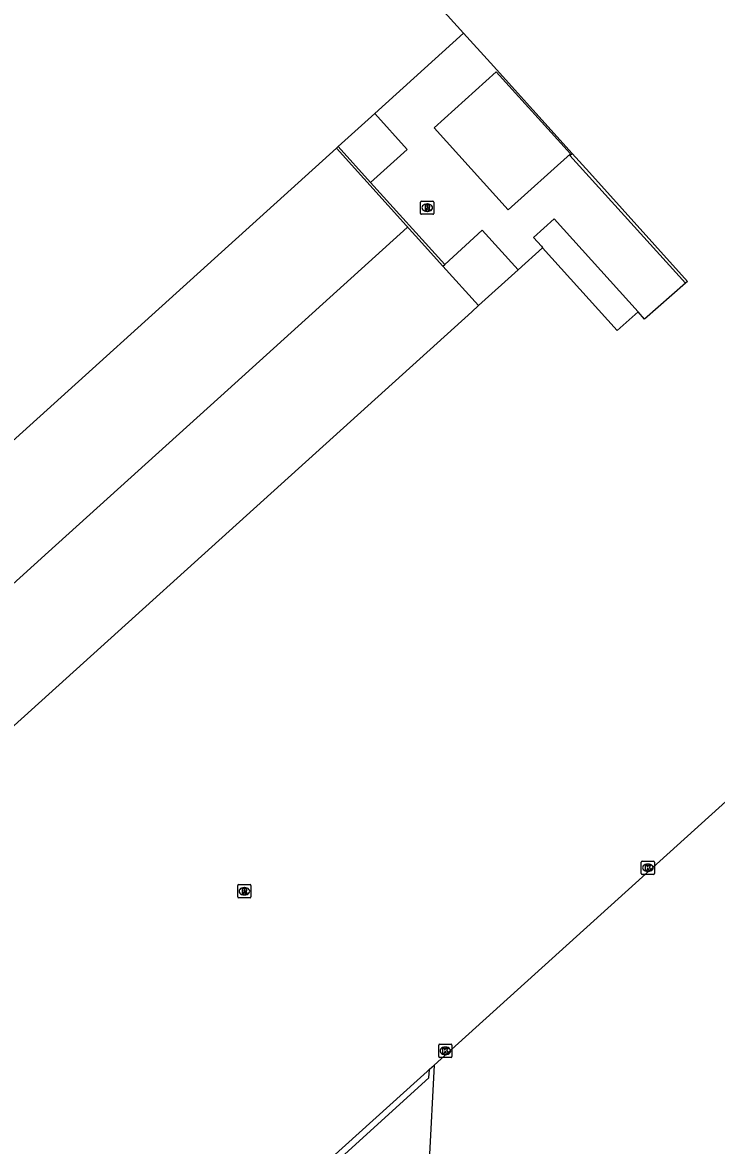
# Model space of a CAD drawing. Extents: x 156141 to 158132, y 385651 to 388399.
# Drawn here: x 156616.3 to 156668.5, y 387472.9 to 387557.5 of the extents above; entities that cross this region are included whole.
import ezdxf

# ---------------------------------------------------------------- set-up
doc = ezdxf.new("R2010")
doc.units = 0
for name, color, linetype in [('IMGEO_Hek', 7, 'Continuous'), ('IMGEO_Kolk', 7, 'Continuous'), ('IMGEO_Lijnafwatering', 7, 'Continuous'), ('IMGEO_Muur', 7, 'Continuous'), ('IMGEO_Pand', 7, 'Continuous'), ('IMGEO_Parkeervlak_gesloten', 7, 'Continuous'), ('IMGEO_Rijbaan_lokaal_gesloten', 7, 'Continuous'), ('IMGEO_Rijbaan_lokaal_open', 7, 'Continuous'), ('IMGEO_Rioolput', 7, 'Continuous')]:
    doc.layers.add(name, color=color, linetype=linetype)

msp = doc.modelspace()

# ---------------------------------------------------------------- linework, layer by layer
at = {"layer": 'IMGEO_Hek'}
for points in [[(156646.881, 387477.996), (156638.619, 387470.479), (156638.602, 387470.464), (156602.22, 387437.666), (156601.882, 387437.361), (156590.708, 387427.281), (156590.403, 387427.007), (156590.376, 387426.982), (156553.024, 387393.236), (156505.235, 387445.99), (156463.944, 387491.685), (156532.587, 387555.868), (156577.395, 387597.823), (156580.308, 387599.849), (156603.227, 387615.785)], [(156646.924, 387478.643), (156647.27, 387478.956), (156682.556, 387510.864)], [(156646.881, 387477.996), (156646.922, 387478.617), (156646.924, 387478.643)]]:
    msp.add_lwpolyline(points, dxfattribs=at)
at = {"layer": 'IMGEO_Kolk'}
for p, q in [((156662.863, 387493.396), (156662.863, 387494.248)), ((156662.938, 387494.322), (156663.79, 387494.322)), ((156663.351, 387494.102), (156663.376, 387494.102)), ((156663.864, 387494.248), (156663.864, 387493.396)), ((156663.79, 387493.322), (156662.938, 387493.322)), ((156663.374, 387493.542), (156663.349, 387493.542)), ((156647.616, 387479.603), (156647.616, 387480.455)), ((156647.691, 387480.529), (156648.543, 387480.529)), ((156648.617, 387480.455), (156648.617, 387479.603)), ((156648.543, 387479.529), (156647.691, 387479.529)), ((156648.127, 387479.749), (156648.102, 387479.749)), ((156648.104, 387480.309), (156648.129, 387480.309))]:
    msp.add_line(p, q, dxfattribs=at)
for points in [[(156662.863, 387493.396), (156662.863, 387494.248)], [(156662.938, 387494.322), (156663.79, 387494.322)], [(156663.184, 387494.022), (156663.307, 387494.022), (156663.307, 387493.871), (156663.437, 387494.022), (156663.601, 387494.022), (156663.455, 387493.871), (156663.608, 387493.622), (156663.456, 387493.622), (156663.371, 387493.786), (156663.307, 387493.719), (156663.307, 387493.622), (156663.184, 387493.622), (156663.184, 387494.022)], [(156663.864, 387494.248), (156663.864, 387493.396)], [(156663.79, 387493.322), (156662.938, 387493.322)], [(156647.616, 387479.603), (156647.616, 387480.455)], [(156647.691, 387480.529), (156648.543, 387480.529)], [(156648.617, 387480.455), (156648.617, 387479.603)], [(156648.543, 387479.529), (156647.691, 387479.529)], [(156647.937, 387480.229), (156648.06, 387480.229), (156648.06, 387480.078), (156648.19, 387480.229), (156648.354, 387480.229), (156648.208, 387480.078), (156648.361, 387479.829), (156648.209, 387479.829), (156648.124, 387479.993), (156648.06, 387479.926), (156648.06, 387479.829), (156647.937, 387479.829), (156647.937, 387480.229)]]:
    msp.add_lwpolyline(points, dxfattribs=at)
for centre, start, end in [((156662.94, 387494.246), 91.55205, 178.44795), ((156662.94, 387494.246), 91.55205, 178.44795), ((156663.788, 387494.246), 1.55205, 88.44795), ((156663.788, 387494.246), 1.55205, 88.44795), ((156662.94, 387493.398), 181.55205, 268.44795), ((156662.94, 387493.398), 181.55205, 268.44795), ((156663.788, 387493.398), 271.55205, 358.44795), ((156663.788, 387493.398), 271.55205, 358.44795), ((156647.693, 387480.453), 91.55205, 178.44795), ((156647.693, 387480.453), 91.55205, 178.44795), ((156648.541, 387480.453), 1.55205, 88.44795), ((156648.541, 387480.453), 1.55205, 88.44795), ((156647.693, 387479.605), 181.55205, 268.44795), ((156647.693, 387479.605), 181.55205, 268.44795), ((156648.541, 387479.605), 271.55205, 358.44795), ((156648.541, 387479.605), 271.55205, 358.44795)]:
    msp.add_arc(centre, 0.0765, start, end, dxfattribs=at)
for centre, major_axis, ratio, start_param, end_param in [((156663.35, 387493.822), (-0.387, 0.002), 0.722429, 4.712389, 7.853982), ((156663.375, 387493.822), (-0.39, 0.002), 0.717154, 1.570796, 4.712389), ((156648.103, 387480.029), (-0.387, 0.002), 0.722429, 4.712389, 7.853982), ((156648.128, 387480.029), (-0.39, 0.002), 0.717154, 1.570796, 4.712389)]:
    msp.add_ellipse(centre, major_axis=major_axis, ratio=ratio, start_param=start_param, end_param=end_param, dxfattribs=at)
at = {"layer": 'IMGEO_Lijnafwatering'}
for points in [[(156645.243, 387542.029), (156631.745, 387529.819)], [(156631.745, 387529.819), (156618.247, 387517.608)], [(156618.247, 387517.608), (156604.75, 387505.398)]]:
    msp.add_lwpolyline(points, dxfattribs=at)
at = {"layer": 'IMGEO_Muur'}
for points in [[(156640.046, 387548.132), (156642.493, 387545.427)], [(156639.913, 387548.012), (156647.937, 387539.125)], [(156666.19, 387537.848), (156657.482, 387547.453), (156657.496, 387547.466), (156657.666, 387547.619)], [(156657.666, 387547.619), (156658.965, 387546.178), (156666.358, 387537.978), (156666.19, 387537.848)], [(156648.078, 387539.254), (156642.493, 387545.427)], [(156647.937, 387539.125), (156648.078, 387539.254)]]:
    msp.add_lwpolyline(points, dxfattribs=at)
at = {"layer": 'IMGEO_Pand'}
for points in [[(156649.493, 387556.673), (156611.15, 387599.011), (156601.503, 387590.29)], [(156642.797, 387550.619), (156649.493, 387556.673)], [(156647.264, 387549.548), (156652.858, 387543.36), (156657.532, 387547.587), (156651.938, 387553.774), (156647.264, 387549.548)], [(156642.797, 387550.619), (156640.046, 387548.132)], [(156640.046, 387548.132), (156639.913, 387548.012)], [(156558.86, 387474.707), (156575.863, 387490.071), (156607.107, 387518.351), (156639.913, 387548.012)]]:
    msp.add_lwpolyline(points, dxfattribs=at)
at = {"layer": 'IMGEO_Parkeervlak_gesloten'}
msp.add_lwpolyline([(156647.937, 387539.125), (156650.609, 387536.166)], dxfattribs=at)
at = {"layer": 'IMGEO_Rijbaan_lokaal_gesloten'}
for points in [[(156649.493, 387556.673), (156651.506, 387554.45), (156657.666, 387547.619)], [(156655.443, 387540.52), (156653.589, 387538.85)], [(156655.443, 387540.52), (156661.039, 387534.278), (156662.629, 387535.687)], [(156650.609, 387536.166), (156653.589, 387538.85)], [(156666.19, 387537.848), (156663.113, 387535.14), (156662.629, 387535.687)], [(156565.353, 387459.008), (156603.891, 387493.905), (156650.106, 387535.692), (156650.609, 387536.166)], [(156638.286, 387470.848), (156647.27, 387478.956), (156646.89, 387471.774), (156642.077, 387467.379), (156644.069, 387465.173), (156657.756, 387449.998), (156660.813, 387446.638), (156665.644, 387450.987), (156672.569, 387450.668), (156678.486, 387456.009), (156692.9, 387469.024), (156708.796, 387483.392), (156724.894, 387497.943), (156725.016, 387500.448), (156720.647, 387500.693), (156726.157, 387505.669)]]:
    msp.add_lwpolyline(points, dxfattribs=at)
at = {"layer": 'IMGEO_Rijbaan_lokaal_open'}
for points in [[(156642.493, 387545.427), (156645.244, 387547.916), (156642.797, 387550.619)], [(156662.629, 387535.687), (156656.301, 387542.681), (156654.754, 387541.289), (156655.345, 387540.629), (156655.443, 387540.52)], [(156653.589, 387538.85), (156650.891, 387541.837), (156648.078, 387539.254)]]:
    msp.add_lwpolyline(points, dxfattribs=at)
at = {"layer": 'IMGEO_Rioolput'}
for p, q in [((156646.251, 387543.106), (156646.251, 387543.958)), ((156646.326, 387544.032), (156647.178, 387544.032)), ((156646.739, 387543.812), (156646.764, 387543.812)), ((156647.252, 387543.958), (156647.252, 387543.106)), ((156647.178, 387543.032), (156646.326, 387543.032)), ((156646.762, 387543.252), (156646.737, 387543.252)), ((156632.485, 387491.623), (156632.485, 387492.475)), ((156632.56, 387492.549), (156633.412, 387492.549)), ((156632.973, 387492.329), (156632.998, 387492.329)), ((156633.486, 387492.475), (156633.486, 387491.623)), ((156633.412, 387491.549), (156632.56, 387491.549)), ((156632.996, 387491.769), (156632.971, 387491.769))]:
    msp.add_line(p, q, dxfattribs=at)
for points in [[(156646.251, 387543.106), (156646.251, 387543.958)], [(156646.326, 387544.032), (156647.178, 387544.032)], [(156647.252, 387543.958), (156647.252, 387543.106)], [(156647.178, 387543.032), (156646.326, 387543.032)], [(156646.84, 387543.73), (156646.588, 387543.732), (156646.588, 387543.332)], [(156646.588, 387543.332), (156646.712, 387543.332), (156646.712, 387543.494), (156646.723, 387543.494)], [(156646.766, 387543.651), (156646.712, 387543.651), (156646.712, 387543.57)], [(156646.712, 387543.57), (156646.764, 387543.57)], [(156646.77, 387543.465), (156646.841, 387543.332), (156646.981, 387543.332), (156646.916, 387543.458)], [(156632.485, 387491.623), (156632.485, 387492.475)], [(156632.56, 387492.549), (156633.412, 387492.549)], [(156633.074, 387492.247), (156632.822, 387492.249), (156632.822, 387491.849)], [(156633.486, 387492.475), (156633.486, 387491.623)], [(156633.412, 387491.549), (156632.56, 387491.549)], [(156632.822, 387491.849), (156632.946, 387491.849), (156632.946, 387492.011), (156632.957, 387492.011)], [(156633, 387492.168), (156632.946, 387492.168), (156632.946, 387492.087)], [(156632.946, 387492.087), (156632.998, 387492.087)], [(156633.004, 387491.982), (156633.075, 387491.849), (156633.215, 387491.849), (156633.15, 387491.975)]]:
    msp.add_lwpolyline(points, dxfattribs=at)
for centre, radius, start, end in [((156646.328, 387543.956), 0.0765, 91.55205, 178.44795), ((156646.328, 387543.956), 0.0765, 91.55205, 178.44795), ((156647.176, 387543.956), 0.0765, 1.55205, 88.44795), ((156647.176, 387543.956), 0.0765, 1.55205, 88.44795), ((156646.328, 387543.108), 0.0765, 181.55205, 268.44795), ((156646.328, 387543.108), 0.0765, 181.55205, 268.44795), ((156646.722, 387543.441), 0.0533, 26.02933, 88.69889), ((156646.748, 387543.759), 0.19, 274.7715, 282.96867), ((156646.772, 387543.555), 0.0964, 77.00612, 93.18647), ((156646.786, 387543.612), 0.0378, 276.66336, 79.67722), ((156646.839, 387543.62), 0.109, 350.36119, 89.41601), ((156646.837, 387543.62), 0.112, 277.58423, 350.98172), ((156646.821, 387543.405), 0.108, 29.51342, 73.79051), ((156647.176, 387543.108), 0.0765, 271.55205, 358.44795), ((156647.176, 387543.108), 0.0765, 271.55205, 358.44795), ((156632.562, 387492.473), 0.0765, 91.55205, 178.44795), ((156632.562, 387492.473), 0.0765, 91.55205, 178.44795), ((156633.073, 387492.137), 0.109, 350.36119, 89.41601), ((156633.41, 387492.473), 0.0765, 1.55205, 88.44795), ((156633.41, 387492.473), 0.0765, 1.55205, 88.44795), ((156632.562, 387491.625), 0.0765, 181.55205, 268.44795), ((156632.562, 387491.625), 0.0765, 181.55205, 268.44795), ((156632.956, 387491.958), 0.0533, 26.02933, 88.69889), ((156632.982, 387492.276), 0.19, 274.7715, 282.96867), ((156633.006, 387492.072), 0.0964, 77.00612, 93.18647), ((156633.02, 387492.129), 0.0378, 276.66336, 79.67722), ((156633.071, 387492.137), 0.112, 277.58423, 350.98172), ((156633.055, 387491.922), 0.108, 29.51342, 73.79051), ((156633.41, 387491.625), 0.0765, 271.55205, 358.44795), ((156633.41, 387491.625), 0.0765, 271.55205, 358.44795)]:
    msp.add_arc(centre, radius, start, end, dxfattribs=at)
for centre, major_axis, ratio, start_param, end_param in [((156646.738, 387543.532), (-0.387, 0.002), 0.722429, 4.712389, 7.853982), ((156646.763, 387543.532), (-0.39, 0.002), 0.717154, 1.570796, 4.712389), ((156632.972, 387492.049), (-0.387, 0.002), 0.722429, 4.712389, 7.853982), ((156632.997, 387492.049), (-0.39, 0.002), 0.717154, 1.570796, 4.712389)]:
    msp.add_ellipse(centre, major_axis=major_axis, ratio=ratio, start_param=start_param, end_param=end_param, dxfattribs=at)

doc.saveas('drawing.dxf')
